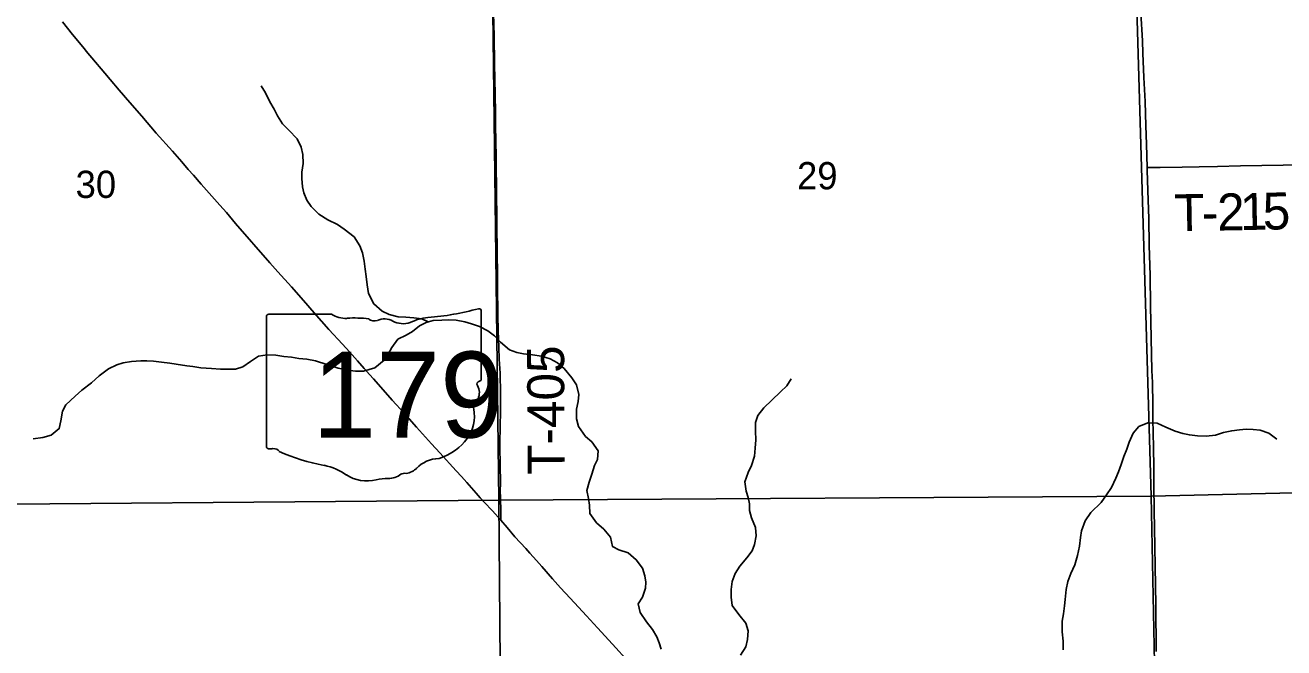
# Model space of a CAD drawing. Extents: x 1874609 to 2204689, y 815661 to 1281160.
# Drawn here: x 2046979 to 2057185, y 997204 to 1002254 of the extents above; entities that cross this region are included whole.
import ezdxf

# ---------------------------------------------------------------- set-up
doc = ezdxf.new("R2010")
doc.units = 0
for name, color, linetype in [('GM_X_Minor_River', 7, 'Continuous'), ('GM_X_Section', 7, 'Continuous'), ('GM_X_Section_Text', 7, 'Continuous'), ('GM_X_State_Location', 7, 'Continuous'), ('GM_X_State_Route', 7, 'Continuous'), ('GM_X_State_Shield', 7, 'Continuous'), ('GM_X_Township_Road', 7, 'Continuous'), ('GM_X_Township_Road_Text', 7, 'Continuous')]:
    doc.layers.add(name, color=color, linetype=linetype)

msp = doc.modelspace()

# ---------------------------------------------------------------- linework, layer by layer
at = {"layer": 'GM_X_Minor_River'}
for points in [[(2050247, 999848), (2050195, 999872), (2050131, 999880), (2050067, 999885), (2050005, 999889), (2049931, 999909), (2049873, 999935), (2049806, 999993), (2049762, 1000077), (2049752, 1000149), (2049743, 1000215), (2049735, 1000275), (2049729, 1000339), (2049714, 1000409), (2049692, 1000465), (2049646, 1000537), (2049566, 1000601), (2049513, 1000637), (2049433, 1000675), (2049361, 1000722), (2049297, 1000784), (2049262, 1000836), (2049238, 1000894), (2049228, 1000944), (2049222, 1001012), (2049223, 1001063), (2049233, 1001133), (2049231, 1001205), (2049217, 1001265), (2049184, 1001333), (2049116, 1001403), (2049066, 1001453), (2049025, 1001519), (2048999, 1001573), (2048963, 1001633), (2048927, 1001705), (2048892, 1001763)], [(2052135, 997194), (2052119, 997244), (2052101, 997294), (2052065, 997354), (2052018, 997414), (2051966, 997490), (2051950, 997562), (2051986, 997614), (2052009, 997687), (2052011, 997737), (2052003, 997787), (2051985, 997849), (2051934, 997919), (2051868, 997975), (2051794, 997998), (2051742, 998026), (2051725, 998102), (2051671, 998166), (2051611, 998218), (2051558, 998294), (2051554, 998362), (2051548, 998414), (2051534, 998480), (2051553, 998548), (2051573, 998613), (2051595, 998683), (2051619, 998733), (2051626, 998803), (2051574, 998875), (2051524, 998919), (2051467, 998999), (2051449, 999061), (2051451, 999139), (2051463, 999203), (2051468, 999258), (2051450, 999336), (2051412, 999394), (2051351, 999469), (2051295, 999515), (2051235, 999547), (2051165, 999571), (2051093, 999581), (2051021, 999588), (2050967, 999600), (2050906, 999620), (2050834, 999684), (2050784, 999734), (2050730, 999776), (2050664, 999810), (2050599, 999833), (2050545, 999849), (2050473, 999861), (2050415, 999865), (2050359, 999862), (2050287, 999858), (2050231, 999844), (2050177, 999816), (2050119, 999769), (2050068, 999739), (2050002, 999707), (2049952, 999641), (2049922, 999586)], [(2049922, 999586), (2049890, 999536), (2049814, 999476), (2049723, 999449), (2049657, 999447), (2049596, 999455), (2049516, 999473), (2049426, 999502), (2049334, 999532), (2049262, 999546), (2049198, 999552), (2049140, 999561), (2049078, 999567), (2049012, 999577), (2048942, 999581), (2048870, 999570), (2048806, 999526), (2048744, 999484), (2048684, 999465), (2048618, 999465), (2048562, 999463), (2048490, 999469), (2048404, 999476), (2048340, 999486), (2048290, 999492), (2048203, 999506), (2048153, 999512), (2048085, 999521), (2048021, 999529), (2047967, 999531), (2047917, 999531), (2047841, 999526), (2047775, 999516), (2047723, 999500), (2047655, 999466), (2047580, 999411), (2047516, 999353), (2047440, 999294), (2047384, 999244), (2047310, 999176), (2047283, 999125), (2047269, 999045), (2047255, 998983), (2047189, 998929), (2047123, 998910), (2047045, 998900)], [(2052780, 997144), (2052822, 997211), (2052836, 997273), (2052841, 997341), (2052823, 997403), (2052765, 997475), (2052712, 997547), (2052704, 997615), (2052704, 997677), (2052711, 997743), (2052737, 997807), (2052775, 997866), (2052831, 997934), (2052875, 997992), (2052894, 998043), (2052906, 998113), (2052900, 998179), (2052869, 998259), (2052853, 998319), (2052853, 998373), (2052843, 998423), (2052826, 998475), (2052814, 998551), (2052842, 998627), (2052868, 998684), (2052893, 998758), (2052899, 998824), (2052903, 998890), (2052900, 998962), (2052902, 999032), (2052920, 999089), (2052970, 999151), (2053033, 999213), (2053105, 999280), (2053155, 999330), (2053191, 999386)], [(2055396, 997188), (2055397, 997258), (2055389, 997334), (2055389, 997421), (2055398, 997479), (2055406, 997545), (2055412, 997595), (2055419, 997677), (2055433, 997743), (2055459, 997806), (2055491, 997876), (2055512, 997954), (2055528, 998030), (2055536, 998100), (2055544, 998153), (2055573, 998233), (2055621, 998301), (2055705, 998384), (2055746, 998446), (2055788, 998504), (2055824, 998580), (2055844, 998631), (2055866, 998691), (2055887, 998757), (2055911, 998815), (2055931, 998871), (2055963, 998946), (2056010, 999000), (2056082, 999030), (2056158, 999025), (2056228, 998995), (2056303, 998961), (2056365, 998943), (2056419, 998931), (2056485, 998924), (2056555, 998922), (2056631, 998930), (2056697, 998950), (2056763, 998965), (2056827, 998973), (2056881, 998977), (2056937, 998975), (2056993, 998970), (2057063, 998946), (2057129, 998896)]]:
    msp.add_lwpolyline(points, dxfattribs=at)
at = {"layer": 'GM_X_Section'}
for points in [[(2055954, 1003772), (2061039, 1003858), (2061088, 998551), (2056110, 998434)], [(2050756, 1003688), (2053435, 1003773), (2055954, 1003772), (2056110, 998434), (2050820, 998403)], [(2045493, 1003680), (2050756, 1003688), (2050820, 998403), (2045523, 998359), (2045523, 998437)], [(2056110, 998434), (2061088, 998551), (2061157, 993245), (2056253, 993162), (2056215, 993163)], [(2045523, 998359), (2050820, 998403), (2050862, 993115), (2050738, 993114), (2045597, 993088)], [(2050820, 998403), (2056110, 998434), (2056215, 993163), (2050862, 993115)]]:
    msp.add_lwpolyline(points, close=True, dxfattribs=at)
at = {"layer": 'GM_X_State_Route'}
for points in [[(2056149, 997174), (2056149, 997273), (2056147, 997453), (2056146, 997552), (2056142, 997863), (2056139, 998027), (2056134, 998322), (2056131, 998519), (2056130, 998667), (2056128, 998831), (2056125, 998945), (2056124, 999060), (2056122, 999175), (2056119, 999355), (2056116, 999454), (2056110, 999716), (2056105, 999979), (2056100, 1000225), (2056094, 1000471), (2056090, 1000684), (2056083, 1000914), (2056078, 1001077), (2056078, 1001101), (2056071, 1001290), (2056067, 1001438), (2056060, 1001635), (2056051, 1001831), (2056043, 1002028), (2056039, 1002127), (2056027, 1002355)], [(2051874, 997088), (2051742, 997233), (2051621, 997366), (2051532, 997463), (2051466, 997535), (2051399, 997608), (2051321, 997692), (2051255, 997765), (2051169, 997863), (2051126, 997912), (2051071, 997972), (2051039, 998009), (2050951, 998105), (2050887, 998179), (2050835, 998239), (2050768, 998314), (2050702, 998386), (2050669, 998422), (2050636, 998459), (2050560, 998544), (2050517, 998593), (2050473, 998641), (2050341, 998787), (2050274, 998860), (2050153, 998994), (2050055, 999104), (2049956, 999214), (2049902, 999275), (2049804, 999385), (2049771, 999422), (2049728, 999471), (2049673, 999532), (2049608, 999605), (2049553, 999666), (2049442, 999787), (2049322, 999922), (2049235, 1000020), (2049138, 1000131), (2049029, 1000254), (2048964, 1000327), (2048685, 1000647), (2048611, 1000734), (2048557, 1000794), (2048492, 1000867), (2048406, 1000966), (2048343, 1001038), (2048302, 1001085), (2048249, 1001147), (2048173, 1001233), (2048042, 1001379), (2047924, 1001516), (2047827, 1001628), (2047742, 1001727), (2047668, 1001815), (2047626, 1001865), (2047520, 1001990), (2047488, 1002028), (2047446, 1002078), (2047362, 1002179), (2047281, 1002282)]]:
    msp.add_lwpolyline(points, dxfattribs=at)
at = {"layer": 'GM_X_State_Shield'}
for p, q in [((2048937, 999893), (2048937, 998836)), ((2049464, 999911), (2048954, 999911)), ((2050677, 999384), (2050677, 999937)), ((2050677, 999384), (2050677, 999384))]:
    msp.add_line(p, q, dxfattribs=at)
for centre, major_axis, start_param, end_param in [((2048957, 999895), (20.2, 0), 1.712693, 3.28349), ((2049585, 1000033), (196, 0), 4.042523, 4.731795), ((2049650, 999318), (702, 0), 1.404758, 1.657858), ((2049809, 999900), (56.4, 0), 3.836095, 5.185415), ((2049892, 999778), (117, 0), 0.950623, 2.079405), ((2050292, 999588), (371, 0), 1.699011, 2.107814), ((2050057, 1001351), (1845, 0), 4.814394, 5.042369), ((2050658, 999939), (19.4, 0), 6.141152, 7.989035), ((2050043, 999946), (141, 0), 4.081561, 5.145723), ((2050672, 999344), (30, 0), 1.883978, 3.671073), ((2050656, 999382), (20.7, 0), 5.05454, 6.418171), ((2050482, 999274), (180, 0), 5.934695, 6.695948), ((2050746, 999153), (131, 0), 2.387724, 3.262537), ((2050160, 999083), (462, 0), 5.101752, 6.440018), ((2048957, 998834), (20.3, 0), 3.00124, 4.508301), ((2048960, 998942), (155, 0), 4.665946, 4.897461), ((2048992, 998775), (56, 0), 0.519207, 1.627899), ((2049698, 999724), (1333, 0), 4.195997, 4.488961), ((2050355, 998539), (253, 0), 1.647645, 2.488434), ((2049301, 998361), (417, 0), 0.823519, 1.323587), ((2050035, 998734), (149, 0), 4.937069, 5.64225), ((2049752, 998770), (265, 0), 4.026481, 4.996735), ((2049905, 998404), (217, 0), 1.495662, 1.94098), ((2049924, 998691), (141, 0), 4.691044, 5.507374), ((2050052, 998588), (39.7, 0), 1.147584, 2.315152)]:
    msp.add_ellipse(centre, major_axis=major_axis, ratio=0.8, start_param=start_param, end_param=end_param, dxfattribs=at)
at = {"layer": 'GM_X_Township_Road'}
for points in [[(2050835, 998239), (2050835, 998310), (2050835, 998353), (2050834, 998378), (2050833, 998417), (2050832, 998484), (2050834, 998533), (2050833, 998549), (2050832, 998680), (2050829, 998843), (2050832, 999022), (2050833, 999103), (2050834, 999185), (2050834, 999267), (2050833, 999318), (2050832, 999378), (2050830, 999431), (2050824, 999546), (2050820, 999644), (2050817, 999709), (2050815, 999775), (2050812, 999906), (2050811, 999972), (2050810, 1000070), (2050808, 1000152), (2050808, 1000218), (2050803, 1000628), (2050800, 1000955), (2050799, 1001086), (2050798, 1001165), (2050795, 1001337), (2050794, 1001420), (2050792, 1001545), (2050789, 1001693), (2050785, 1001939), (2050782, 1002168), (2050778, 1002349)], [(2056078, 1001101), (2056116, 1001101), (2056182, 1001101), (2056362, 1001103), (2056499, 1001106), (2056646, 1001109), (2056835, 1001113), (2057006, 1001117), (2057181, 1001120), (2057296, 1001122)]]:
    msp.add_lwpolyline(points, dxfattribs=at)

# ---------------------------------------------------------------- texts
at = {"layer": 'GM_X_Section_Text'}
for s, p in [('29', (2053238, 1000923)), ('30', (2047388, 1000853))]:
    msp.add_text(s, height=221, rotation=0, dxfattribs=at).set_placement(p)
at = {"layer": 'GM_X_State_Location'}
for s in ['s', 'r']:
    msp.add_text(s, height=1, dxfattribs=at).set_placement((2049787, 999294))
msp.add_text('179', height=1, rotation=0, dxfattribs=at).set_placement((2049434, 999221))
at = {"layer": 'GM_X_State_Shield'}
msp.add_text('179', height=696.1, dxfattribs=at).set_placement((2049308, 998910))
at = {"layer": 'GM_X_Township_Road_Text'}
for s, rotation, p in [('T', 0.9986, (2056299, 1000582)), ('2', 1.0115, (2056647, 1000588)), ('1', 1.0383, (2056832, 1000592)), ('5', 1.1491, (2057017, 1000595)), ('-', 0.9992, (2056523, 1000586)), ('T-405', 90.2793, (2051354, 998609))]:
    msp.add_text(s, height=300, rotation=rotation, dxfattribs=at).set_placement(p)

doc.saveas('drawing.dxf')
